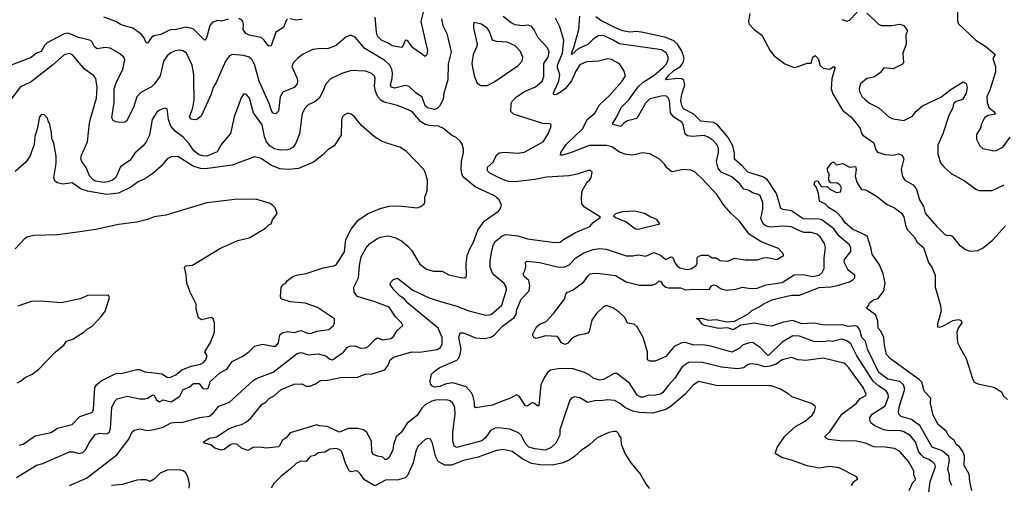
# Model space of a CAD drawing. Extents: x 1678431 to 1860718, y 384618 to 522882.
# Tile 452 of 473: x 1788279 to 1795725, y 513185 to 516709. Entities that reach past the tile are written whole.
import ezdxf

# ---------------------------------------------------------------- set-up
doc = ezdxf.new("R2010")
doc.units = 0

msp = doc.modelspace()

# ---------------------------------------------------------------- linework, layer by layer
at = {"layer": '0CON10XD'}
for points in [[(1791332.7, 516775), (1791313.3, 516695), (1791342.9, 516562.9), (1791362.7, 516475), (1791357.8, 516442.2), (1791345, 516430), (1791248.9, 516498.9), (1791215, 516548.8), (1791205, 516553.8), (1791195, 516552.5), (1791180, 516515), (1791165, 516498), (1791095, 516510.9), (1791065, 516532.2), (1791015, 516553.8), (1790984.3, 516584.3), (1790976.1, 516615), (1790968.3, 516728.3)], [(1793800, 516755), (1793791.2, 516695), (1793796.2, 516675), (1793834, 516635), (1793891.4, 516591.4), (1793953.4, 516473.4), (1793985.6, 516435.6), (1794065, 516374), (1794135, 516348), (1794158.8, 516351.2), (1794235, 516380), (1794265, 516380), (1794278.1, 516425), (1794295, 516436.9), (1794316, 516415), (1794332.7, 516362.7), (1794355, 516341.4), (1794405, 516333.8), (1794432.5, 516355), (1794445, 516347.5), (1794420, 516265), (1794414.4, 516185), (1794428.2, 516148.2), (1794500.9, 516025), (1794563.4, 515973.4), (1794605.3, 515925.3), (1794634.4, 515885), (1794642.2, 515855), (1794655, 515834.4), (1794737.5, 515777.5), (1794753, 515723), (1794765, 515707.1), (1794825, 515688.8), (1794885, 515684.4), (1794925, 515692.9), (1794952.7, 515682.7), (1794965.7, 515655), (1794944.5, 515575), (1794955, 515521.2), (1794973.4, 515493.4), (1795035, 515458.9), (1795048.9, 515445), (1795061.5, 515425), (1795084.4, 515345.6), (1795112.9, 515295), (1795125.8, 515245), (1795215, 515144), (1795275, 515084.2), (1795295, 515075.8), (1795315, 515078.8), (1795330.5, 515070.5), (1795384.4, 515004.4), (1795437.7, 514967.7), (1795466.4, 514956.4), (1795525, 514962.5), (1795565, 514982.5), (1795635, 515040), (1795735, 515150)], [(1794495, 516711.1), (1794535, 516697.1), (1794555, 516705.8), (1794613.1, 516766.9)], [(1794685, 516758.1), (1794745, 516704.2), (1794775, 516673.8), (1794795.8, 516665.8), (1794875, 516665.6), (1794935, 516674.2), (1794965, 516666), (1794993.8, 516625), (1794980, 516595), (1794983.8, 516525), (1794957.1, 516455), (1794963.3, 516385), (1794949.5, 516370.5), (1794885, 516336), (1794815, 516343.8), (1794789.5, 516310.5), (1794753.8, 516285), (1794735, 516274.5), (1794686, 516264), (1794637, 516223), (1794628.3, 516188.3), (1794630.8, 516165), (1794650.8, 516125), (1794672, 516105), (1794706.3, 516076.3), (1794775, 516042.2), (1794855, 515971.9), (1794885, 515958.9), (1794965, 515946.5), (1795030.9, 515979.1), (1795055, 516013.1), (1795105, 516056.5), (1795245, 516123.1), (1795319.3, 516180.7), (1795415, 516238), (1795436.6, 516226.6), (1795443.1, 516195), (1795436.2, 516153.8), (1795407.5, 516105), (1795361.2, 516088.8), (1795341.4, 516075), (1795335, 516043.3), (1795304.2, 515985), (1795260, 515845), (1795221.7, 515758.3), (1795222, 515695), (1795243.3, 515625), (1795267.5, 515595), (1795323.8, 515545), (1795425, 515490), (1795515, 515424), (1795535, 515416.7), (1795632.3, 515417.7), (1795725, 515458.6)], [(1795370.6, 516765), (1795370.3, 516700.3), (1795377.3, 516677.3), (1795509.2, 516555), (1795585.4, 516505.4), (1795655.8, 516445), (1795638.6, 516415), (1795658.2, 516355), (1795658.2, 516315), (1795617.1, 516182.9), (1795591.5, 516125), (1795595, 516082.5), (1795607.5, 516045), (1795646.2, 516015), (1795657.5, 515995), (1795602, 515985), (1795575, 515965.6), (1795549.6, 515915), (1795547.8, 515892.2), (1795515, 515840), (1795513.5, 515805), (1795540, 515755), (1795563.3, 515735), (1795645, 515717.8), (1795665, 515718.9), (1795715, 515745.7), (1795769.7, 515820.3)], [(1791469.1, 516715), (1791477.8, 516665), (1791508.1, 516605), (1791542.1, 516465), (1791518.2, 516375), (1791517.3, 516255), (1791487.5, 516152.5), (1791480.3, 516105), (1791453.6, 516055), (1791435, 516037.1), (1791415, 516030.7), (1791362.7, 516042.7), (1791345, 516057.1), (1791323.7, 516123.6), (1791275.5, 516155), (1791225, 516204.4), (1791195, 516210.9), (1791115, 516191.3), (1791088.3, 516198.3), (1791081.8, 516215), (1791094.8, 516265.2), (1791097.6, 516305), (1791092.9, 516335), (1791078.2, 516365), (1791040.9, 516400.9), (1790890.2, 516490.2), (1790815, 516576), (1790788.8, 516588.8), (1790775, 516589.2), (1790745, 516575.8), (1790675, 516517.1), (1790655, 516506.9), (1790605, 516488.1), (1790555, 516490.6), (1790495, 516483.3), (1790417.5, 516445), (1790379.2, 516415), (1790349.4, 516385), (1790337.8, 516355), (1790376.4, 516265), (1790380.8, 516245), (1790377.1, 516222.9), (1790354.7, 516195.3), (1790269.1, 516160.9), (1790249.1, 516125), (1790235, 516017.5), (1790215, 515996.2), (1790195, 516002), (1790184.5, 516015), (1790166.2, 516075), (1790090.8, 516245), (1790053.6, 516373.6), (1790035, 516408.1), (1790015, 516424.6), (1789975, 516439.1), (1789884.6, 516445.4), (1789864.6, 516435.4), (1789834.7, 516395.3), (1789765, 516233.8), (1789740.8, 516195), (1789725.7, 516145), (1789652.1, 515977.9), (1789615, 515952.5), (1789587, 515953), (1789575, 515957.5), (1789564.2, 515975), (1789588.2, 516041.8), (1789598.1, 516101.9), (1789596.5, 516256.5), (1789596.7, 516295), (1789583.3, 516365), (1789541.1, 516455), (1789515, 516473.6), (1789485, 516478.8), (1789455, 516473.6), (1789421.7, 516458.3), (1789392.9, 516435), (1789367.1, 516395), (1789340, 516285), (1789301.9, 516225), (1789275, 516201.1), (1789195, 516158.1), (1789165.7, 516125), (1789139.2, 516045), (1789087.8, 515942.2), (1789075, 515934), (1789035, 515930), (1789005.9, 515935.9), (1788985.8, 515945.8), (1788975.7, 515965.7), (1788993.9, 516085), (1788992.8, 516185), (1789008.3, 516231.7), (1789058.8, 516335), (1789073.3, 516405), (1789065.5, 516425.5), (1789025, 516458.1), (1788962.5, 516492.5), (1788925, 516498.1), (1788865, 516487.5), (1788845, 516503.8), (1788824, 516544), (1788805.8, 516555), (1788724.3, 516575), (1788645, 516607.6), (1788615, 516601.9), (1788485.6, 516535), (1788465.6, 516515), (1788441.5, 516468.5), (1788405, 516455.6), (1788365, 516423.3), (1788215.4, 516364.6)], [(1789855, 516712.7), (1789805, 516699.2), (1789775, 516703.8), (1789735, 516687.5), (1789716.5, 516665), (1789695, 516578.8), (1789685, 516556.7), (1789676.1, 516553.9), (1789589.5, 516639.5), (1789535, 516652.7), (1789465, 516635.8), (1789417.3, 516632.7), (1789345, 516598.2), (1789293.7, 516586.3), (1789275.3, 516574.7), (1789245, 516531.2), (1789235, 516533.3), (1789216.5, 516575), (1789198.6, 516598.6), (1789135, 516644.4), (1789045, 516671.2), (1789005, 516695.5), (1788915, 516728.6)], [(1794570, 513185), (1794587, 513213), (1794617.5, 513235), (1794605, 513252.5), (1794475, 513317.5), (1794405, 513326.7), (1794325, 513314), (1794235, 513332.5), (1794115, 513375.7), (1794042.5, 513395), (1793992.5, 513425), (1794007.3, 513472.7), (1794065, 513556.2), (1794145, 513631.2), (1794218.6, 513671.4), (1794272, 513715), (1794289.2, 513745), (1794296.2, 513775), (1794293.3, 513785), (1794267.5, 513805), (1794117.5, 513855), (1794096.2, 513875), (1794033.4, 513913.4), (1793965, 513938.1), (1793947.9, 513937.9), (1793545, 513941.5), (1793415, 513970), (1793375, 513946.7), (1793315, 513876.5), (1793205.5, 513785), (1793165, 513760.3), (1793065, 513731.7), (1792966.6, 513736.6), (1792915, 513746.3), (1792854.8, 513774.8), (1792815, 513808.2), (1792776, 513826), (1792725, 513832.5), (1792674.7, 513825.3), (1792635, 513828.4), (1792575, 513812), (1792515, 513847.8), (1792474.3, 513855.7), (1792453.2, 513846.8), (1792439.7, 513830.3), (1792387.1, 513672.9), (1792363.5, 513605), (1792363.5, 513565), (1792333.5, 513505), (1792297.5, 513472.5), (1792255, 513451.3), (1792175, 513460.2), (1792128.9, 513475), (1792101.2, 513505), (1792073, 513563), (1792052, 513582), (1791985, 513611.2), (1791900.6, 513620.6), (1791875, 513617.9), (1791838.9, 513601.1), (1791801.5, 513545), (1791775, 513521.8), (1791585, 513471.5), (1791565, 513480.8), (1791554.2, 513524.2), (1791553.7, 513586.3), (1791571.2, 513725), (1791568.5, 513775), (1791555, 513806.9), (1791533.6, 513823.6), (1791505, 513833.4), (1791425, 513829.3), (1791395, 513821), (1791345, 513794.1), (1791320.3, 513769.7), (1791285, 513713.1), (1791209.4, 513655), (1791164.6, 513585.4), (1791126.9, 513553.1), (1791106.5, 513495), (1791100.9, 513455), (1791074, 513396), (1791055, 513380), (1791041.8, 513381.8), (1791025, 513397.5), (1790984.7, 513404.7), (1790949.8, 513419.8), (1790941.1, 513445), (1790939.5, 513519.5), (1790902.9, 513585), (1790878.8, 513605), (1790835, 513614.6), (1790765, 513614.6), (1790695, 513588.8), (1790605, 513629.5), (1790544.7, 513634.7), (1790525, 513642.9), (1790325, 513582.1), (1790295.3, 513544.7), (1790263.1, 513525), (1790245, 513486.2), (1790235, 513477.1), (1790145, 513467.5), (1790095, 513474), (1790045, 513471.2), (1790032.5, 513465), (1790005, 513450), (1789957.3, 513467.3), (1789925, 513494.2), (1789895, 513499.4), (1789875, 513494.2), (1789825, 513456.2), (1789805, 513451.2), (1789755, 513466.2), (1789725, 513492.5), (1789677.5, 513505), (1789668.8, 513515), (1789715, 513542.2), (1789767.7, 513552.3), (1789864.1, 513615.9), (1789915, 513636.7), (1789955, 513644.5), (1789995, 513666.4), (1790025, 513690), (1790111.7, 513798.3), (1790142, 513818), (1790165, 513842.9), (1790205, 513865.5), (1790255, 513909.6), (1790355, 513951.5), (1790412.6, 513952.6), (1790445, 513936.5), (1790474.6, 513935.4), (1790515, 513952.5), (1790552.5, 513977.5), (1790608.3, 513981.7), (1790705, 514002.5), (1790835, 514004.5), (1790864.6, 514015.4), (1790895, 514026.2), (1790945, 514028.2), (1791032.1, 514057.9), (1791045, 514066), (1791065.5, 514094.5), (1791079.4, 514135), (1791104.7, 514155.3), (1791245, 514195.3), (1791305, 514193.6), (1791435, 514213.1), (1791462, 514228), (1791472.7, 514255), (1791473.5, 514305), (1791443.8, 514375), (1791213.3, 514563.3), (1791189.4, 514595), (1791155, 514616.5), (1791107.1, 514665), (1791080, 514705), (1791086.4, 514723.6), (1791105, 514742.5), (1791135, 514754), (1791253, 514663), (1791375.3, 514605.3), (1791435, 514582.9), (1791585, 514542.2), (1791674.6, 514504.6), (1791805, 514473.1), (1791845, 514476.8), (1791925, 514548.1), (1791960.7, 514665), (1791957.1, 514687.1), (1791942.9, 514712.9), (1791867.1, 514775), (1791852.3, 514795), (1791837.7, 514835), (1791837.7, 514885), (1791847.2, 514947.2), (1791858.8, 515001.2), (1791872.8, 515027.2), (1791926.7, 515073.3), (1791955, 515083.8), (1792045, 515072.5), (1792120.2, 515050.2), (1792325, 515022.5), (1792365, 515025.6), (1792391.9, 515045), (1792480.9, 515099.1), (1792590, 515145), (1792616.7, 515175), (1792670, 515215), (1792549.3, 515289.3), (1792530, 515315), (1792526.7, 515365), (1792532.5, 515415), (1792572.5, 515485), (1792587.5, 515495), (1792600, 515515), (1792607.5, 515555), (1792595, 515567.5), (1792577, 515567), (1792495, 515538.8), (1792435, 515526.2), (1792263.4, 515516.6), (1792175, 515498.9), (1792025, 515482.1), (1791975, 515484.7), (1791919.4, 515505), (1791835, 515548.2), (1791817.1, 515565), (1791817.3, 515592.7), (1791858.3, 515631.7), (1791884.3, 515685), (1791905, 515701.4), (1791945, 515705.6), (1792045, 515698.9), (1792093.1, 515706.9), (1792236.7, 515785), (1792274.5, 515845), (1792295.8, 515895), (1792297.5, 515915), (1792285, 515921.2), (1792235, 515924.4), (1792013, 515993), (1791992.7, 516015), (1791994.6, 516075), (1792005, 516095.6), (1792035, 516126.4), (1792102.3, 516167.7), (1792178.6, 516201.4), (1792230.6, 516245), (1792242.9, 516277.1), (1792242.8, 516377.2), (1792275, 516425.7), (1792283.1, 516465), (1792271.5, 516495), (1792200.8, 516570.8), (1792167.6, 516637.6), (1792148.7, 516658.7), (1792125, 516667.7), (1792077.7, 516662.3), (1792025, 516671.3), (1791996.1, 516686.1), (1791933.9, 516733.9)], [(1790305, 516713.3), (1790295, 516702.5), (1790275, 516648.8), (1790215, 516614), (1790179.7, 516510.3), (1790165, 516508), (1790155, 516516), (1790128.1, 516555), (1790105, 516573.3), (1790015, 516590.9), (1789988.6, 516605), (1789970, 516635), (1789972.5, 516675), (1789965.8, 516695), (1789955, 516709.2), (1789935, 516718.1)], [(1790415, 516709.5), (1790365, 516704.4), (1790325, 516716.2)], [(1795005.6, 513145), (1795034.2, 513205.7), (1795050.6, 513225), (1795053.1, 513235), (1795041.2, 513265), (1795041.5, 513295), (1794999.3, 513365), (1794935, 513440.5), (1794895, 513464.4), (1794825, 513474.5), (1794737.6, 513477.6), (1794675, 513503.5), (1794595, 513520.8), (1794505, 513519.1), (1794395, 513532.9), (1794371.9, 513545), (1794367.5, 513555), (1794405, 513589.4), (1794495.3, 513724.7), (1794604.4, 513805), (1794635, 513841.1), (1794678, 513865), (1794680.8, 513875), (1794656.5, 513925), (1794549.5, 514075), (1794525, 514103.1), (1794510.2, 514110.2), (1794355, 514147.8), (1794225, 514129.5), (1794165, 514135.7), (1794115, 514153.6), (1794045, 514134), (1793998.5, 514101.5), (1793955, 514085.9), (1793912.9, 514082.9), (1793855, 514098.4), (1793805, 514103.9), (1793781.9, 514098.1), (1793754.7, 514075.3), (1793705, 514066.8), (1793585, 514079.7), (1793443.6, 514113.6), (1793342, 514118), (1793287.8, 514082.2), (1793232.7, 513995), (1793185.8, 513944.2), (1793142.4, 513887.6), (1793125, 513876), (1793075, 513864.3), (1793035, 513868.5), (1792995, 513853.6), (1792975, 513853.5), (1792947.7, 513867.7), (1792889.2, 513959.2), (1792795, 514032.2), (1792775, 514032.5), (1792695, 513985.8), (1792665, 513981.4), (1792616.6, 513996.6), (1792589.4, 514019.4), (1792549.8, 514039.8), (1792465, 514066.2), (1792365, 514069.3), (1792293.9, 514056.1), (1792271.4, 514038.6), (1792247.8, 514005), (1792220, 513945), (1792205, 513787.5), (1792195, 513786.7), (1792167, 513807), (1792155, 513808.6), (1792115.9, 513784.1), (1792105, 513786.7), (1792055, 513858.8), (1792035, 513870), (1791990, 513845), (1791915, 513818), (1791855, 513790.8), (1791725, 513771.2), (1791717.5, 513785), (1791717.5, 513815), (1791706.5, 513865), (1791695.8, 513885.8), (1791655, 513930.5), (1791555, 513961.3), (1791505, 513954.1), (1791455, 513933.2), (1791415, 513926.9), (1791395, 513938.2), (1791385, 513952.2), (1791383.2, 513976.8), (1791394.2, 514025.8), (1791412.2, 514047.8), (1791455, 514076.1), (1791585, 514133.5), (1791597.3, 514145), (1791610, 514175), (1791616.5, 514215), (1791600.9, 514305), (1791610.9, 514339.1), (1791635, 514340), (1791725, 514301.1), (1791795, 514297.3), (1791843, 514307), (1791867.2, 514322.8), (1791931.2, 514388.8), (1792018.6, 514455), (1792033.1, 514476.9), (1792039.6, 514515), (1792071.2, 514595), (1792132.7, 514657.3), (1792135.8, 514694.2), (1792129.2, 514735), (1792095, 514766), (1792085.6, 514785), (1792100.8, 514815), (1792107.1, 514845), (1792104.3, 514875), (1792115, 514881.1), (1792211.5, 514871.5), (1792345, 514838.8), (1792395, 514837.3), (1792435, 514853.5), (1792483.9, 514906.1), (1792545.3, 514944.7), (1792615, 514968.8), (1792665, 514978.1), (1792715, 514971.4), (1792865, 514921.5), (1792915, 514921.5), (1792955, 514930), (1793015, 514919.4), (1793075, 514947.1), (1793126, 514926), (1793165, 514894.3), (1793205, 514914.3), (1793215, 514912.5), (1793236, 514866), (1793247.6, 514847.6), (1793271, 514831), (1793325, 514818), (1793355, 514824.7), (1793393, 514847), (1793402.4, 514865), (1793403.3, 514906.7), (1793415, 514919.4), (1793435, 514927.5), (1793485, 514927.8), (1793515, 514907.9), (1793545, 514906.2), (1793575, 514887.9), (1793635, 514880.5), (1793685, 514905.2), (1793765, 514891.5), (1793855, 514891.2), (1793904.1, 514905.9), (1793935, 514908.5), (1794005, 514894.4), (1794053.8, 514925), (1794056.2, 514935), (1794016.6, 514976.6), (1793885, 515027.5), (1793796.5, 515086.5), (1793722.5, 515185), (1793656, 515245), (1793604, 515305), (1793552, 515385), (1793441.3, 515501.3), (1793385, 515556.7), (1793355, 515570), (1793296.4, 515576.4), (1793215, 515558), (1793205, 515561.2), (1793170.5, 515590.5), (1793155, 515616.7), (1793115, 515656.7), (1793045, 515693.3), (1792985, 515702), (1792915, 515683.3), (1792865, 515688.2), (1792815, 515705.4), (1792756, 515746), (1792716.4, 515756.4), (1792585, 515755.9), (1792445, 515700.7), (1792385, 515682.9), (1792368.8, 515685), (1792371.1, 515705), (1792412.5, 515765), (1792536.4, 515885), (1792571.5, 515955), (1792627.2, 516002.8), (1792664.5, 516065), (1792705.6, 516105), (1792739.5, 516135), (1792834.4, 516245), (1792859.2, 516285), (1792848.6, 516325), (1792815.8, 516375), (1792755, 516406.9), (1792726.1, 516413.9), (1792655.4, 516394.6), (1792565, 516389.1), (1792515, 516366.5), (1792485, 516318.6), (1792452.8, 516247.2), (1792404.5, 516185.5), (1792345, 516144.6), (1792325, 516141.1), (1792315.7, 516145.7), (1792314.5, 516155), (1792357.2, 516242.8), (1792362.6, 516295), (1792346.9, 516345), (1792346.9, 516365), (1792383.6, 516455), (1792393.1, 516553.1), (1792363.5, 516655), (1792331.5, 516721.5)], [(1791815, 516211.2), (1791865, 516237.5), (1792048.3, 516361.7), (1792078.6, 516395), (1792083.3, 516425), (1792065, 516468.6), (1792025, 516512.2), (1791965, 516539.1), (1791883.6, 516543.6), (1791855, 516554), (1791828.9, 516625), (1791814.2, 516645), (1791770, 516675), (1791715, 516686.7), (1791710, 516675), (1791711.9, 516645), (1791739.5, 516525), (1791736.5, 516505), (1791707.1, 516445), (1791699.1, 516375), (1791704.5, 516335), (1791717.6, 516277.6), (1791738.8, 516228.8), (1791765, 516211.2), (1791815, 516211.2)], [(1792548.8, 514328.8), (1792505, 514322), (1792475, 514310), (1792452.5, 514295), (1792425, 514260), (1792405, 514250), (1792375, 514263.3), (1792352.3, 514302.3), (1792340.5, 514310.5), (1792255, 514317.8), (1792185, 514296.2), (1792167.5, 514305), (1792157.5, 514325), (1792186, 514385), (1792215, 514408), (1792258.3, 514421.7), (1792316, 514485), (1792398, 514595), (1792408.1, 514631.9), (1792419.2, 514645), (1792465, 514665.6), (1792545, 514724.2), (1792575, 514768.8), (1792593.3, 514785), (1792625, 514791.4), (1792665, 514789.4), (1792785, 514772.9), (1792866, 514726), (1792965, 514699.1), (1793059.8, 514700.2), (1793088.7, 514711.3), (1793115, 514734), (1793125, 514730), (1793143.5, 514703.5), (1793166, 514685), (1793185, 514678.8), (1793275, 514680), (1793315, 514664.5), (1793375, 514669.2), (1793485, 514666), (1793495, 514668.8), (1793511.4, 514695), (1793525, 514702.2), (1793545, 514696.8), (1793582.7, 514672.7), (1793625, 514661.8), (1793695, 514670), (1793745.4, 514684.6), (1793805, 514674.6), (1793855, 514678.4), (1793925, 514701.9), (1794045, 514720.9), (1794135, 514777.3), (1794205, 514781.3), (1794275, 514765.4), (1794324.1, 514775.9), (1794348.2, 514795), (1794361.8, 514825), (1794362.3, 514905), (1794373.6, 514985), (1794365.6, 515015), (1794333.1, 515065), (1794307.5, 515085), (1794265, 515099.3), (1794208.4, 515098.4), (1794165.7, 515115.7), (1794115, 515141.8), (1794056, 515146), (1793955, 515139.2), (1793925, 515147.2), (1793901.2, 515165), (1793884.6, 515205), (1793898.9, 515275), (1793899.1, 515325), (1793877.5, 515375), (1793865, 515386.4), (1793819.9, 515399.9), (1793795, 515416.2), (1793755, 515426.9), (1793725, 515465.9), (1793665, 515519.4), (1793582.5, 515555), (1793560.4, 515585), (1793548.6, 515635), (1793564.6, 515705), (1793563.2, 515735), (1793550.7, 515765), (1793524.4, 515794.4), (1793485, 515821.2), (1793455, 515832.6), (1793365, 515824.1), (1793330, 515830), (1793311.7, 515841.7), (1793295.3, 515915), (1793285, 515933.6), (1793225, 515972.2), (1793200.4, 516005), (1793193.8, 516095), (1793186, 516116), (1793169.1, 516129.1), (1793142, 516132), (1793045, 516109.6), (1793011.8, 516078.2), (1792945, 515961.9), (1792875, 515944.5), (1792850.9, 515929.1), (1792825, 515900.8), (1792763.8, 515915), (1792764.2, 515925), (1792795.3, 515974.7), (1792827.1, 516045), (1792885, 516102.7), (1792955, 516201.8), (1792992.7, 516237.3), (1793075, 516287.6), (1793145, 516347.8), (1793170.4, 516375), (1793183.1, 516405), (1793182.1, 516425), (1793169.5, 516455), (1793131.5, 516481.5), (1792815.8, 516525.8), (1792767.3, 516555), (1792695, 516588.3), (1792655, 516585.8), (1792615, 516561.1), (1792575, 516522.5), (1792502.5, 516487.5), (1792454.8, 516444.8), (1792451.2, 516455), (1792470.5, 516499.5), (1792506.7, 516635), (1792515.4, 516735)], [(1795326.9, 513185), (1795309.7, 513225), (1795311.2, 513265), (1795298.3, 513305), (1795310, 513375), (1795304.3, 513404.3), (1795255.9, 513445.9), (1795178.6, 513475), (1795087.2, 513637.2), (1795045.2, 513665.2), (1795022.5, 513682.5), (1794945, 513706.4), (1794927.1, 513725), (1794924.6, 513745), (1794933.7, 513795), (1794972.7, 513912.7), (1794963.6, 513945), (1794935, 513970.3), (1794845, 513988.4), (1794775, 514039.6), (1794690.4, 514215), (1794675.2, 514275.2), (1794647.3, 514305), (1794632.6, 514362.6), (1794615, 514387.5), (1794595, 514392), (1794545, 514387.3), (1794495, 514400), (1794365, 514396.9), (1794285, 514413.5), (1794193, 514407), (1794125, 514433.8), (1794055, 514420.5), (1793965, 514388.6), (1793925.9, 514394.1), (1793835, 514413.5), (1793733.2, 514396.8), (1793675, 514362.1), (1793635, 514378.1), (1793565, 514373.1), (1793457.5, 514395), (1793440, 514405), (1793417.5, 514437.5), (1793400, 514445), (1793400, 514450), (1793445, 514448), (1793485, 514435.6), (1793545, 514440), (1793625, 514421.4), (1793685, 514428.6), (1793785, 514480.5), (1793815, 514508.2), (1793870, 514535), (1793907.6, 514562.4), (1793975, 514592.8), (1794115, 514623.3), (1794175, 514625.3), (1794325, 514682.4), (1794413.3, 514686.7), (1794462.3, 514697.7), (1794553.8, 514725), (1794580.3, 514739.7), (1794593.8, 514755), (1794593.3, 514775), (1794544.7, 514814.7), (1794512.7, 514875), (1794516.9, 514895), (1794563.6, 514955), (1794563.4, 514983.4), (1794554.5, 515005), (1794475, 515072), (1794435, 515126.2), (1794345, 515194.1), (1794325, 515199.5), (1794205, 515202), (1794115, 515263.5), (1794052.6, 515272.6), (1794035, 515280.8), (1794000.9, 515395), (1793935, 515496.5), (1793899.6, 515519.6), (1793784.8, 515554.8), (1793743.5, 515603.5), (1793685, 515654.2), (1793685, 515700), (1793671.6, 515755), (1793636.4, 515816.4), (1793555, 515913.2), (1793525, 515930.3), (1793430.7, 515940.7), (1793376.2, 515995), (1793298, 516035), (1793285, 516060), (1793278.7, 516095), (1793285.2, 516145), (1793309.5, 516215), (1793300.5, 516250.5), (1793285, 516260.6), (1793255, 516264.8), (1793163.3, 516255), (1793181.8, 516285), (1793226.8, 516325), (1793275, 516354), (1793297, 516385), (1793302.8, 516415), (1793299.6, 516435), (1793283.9, 516475), (1793253.8, 516523.8), (1793225, 516548.1), (1793165.5, 516575.5), (1792995, 516611.9), (1792945, 516618.8), (1792894, 516614), (1792838.8, 516625), (1792795, 516642.4), (1792673.5, 516703.5), (1792635, 516731.4)], [(1788655, 513183.3), (1788785, 513239.5), (1789014.4, 513415), (1789103.8, 513535), (1789130.2, 513589.8), (1789145, 513602.5), (1789185, 513612.9), (1789245, 513600), (1789292.1, 513607.9), (1789365, 513624.5), (1789425, 513658.9), (1789465, 513664.4), (1789505, 513661.4), (1789641.2, 513698.8), (1789715, 513709.6), (1789744.4, 513735), (1789786, 513785), (1789864.7, 513815.3), (1790045, 513979.4), (1790075, 513996.7), (1790195, 514040.4), (1790377, 514183), (1790405, 514189.7), (1790463.8, 514173.8), (1790535, 514179.5), (1790595, 514164.4), (1790625, 514138.9), (1790645, 514136.1), (1790727.4, 514192.6), (1790755, 514227.8), (1790772.2, 514237.8), (1790815, 514241.1), (1790855, 514224.5), (1790893.7, 514226.3), (1790915, 514235.8), (1790965, 514288.9), (1790985, 514301.5), (1791025, 514286.5), (1791085, 514295.6), (1791105, 514311.4), (1791132.8, 514357.2), (1791176, 514395), (1791165.7, 514415), (1791121.6, 514461.6), (1791073.6, 514533.6), (1790965, 514574.7), (1790834.7, 514614.7), (1790808.3, 514648.3), (1790805.5, 514685), (1790842.3, 514755), (1790849.6, 514849.6), (1790862.3, 514915), (1790898.3, 514981.7), (1790925, 515013.3), (1790978.6, 515051.4), (1791007.2, 515062.8), (1791065, 515072.2), (1791115, 515061.9), (1791165, 515035.7), (1791215, 514995.7), (1791242.9, 514965), (1791305, 514859.2), (1791355, 514820), (1791405, 514805.6), (1791475, 514805.6), (1791525, 514779.4), (1791615, 514758.1), (1791644.2, 514755.8), (1791658.8, 514765), (1791655.5, 514865), (1791663.5, 514925), (1791682.7, 514975), (1791711.8, 515025), (1791744.1, 515115.9), (1791790.6, 515185), (1791899.7, 515260.3), (1791912, 515275), (1791922, 515305), (1791905.7, 515345), (1791869.2, 515375), (1791723.8, 515443.8), (1791636.9, 515515), (1791624.4, 515535), (1791616.5, 515575), (1791619.4, 515635), (1791635.8, 515705), (1791635, 515730), (1791625.9, 515765.9), (1791609.5, 515789.5), (1791578.8, 515818.8), (1791545, 515836.2), (1791483.8, 515885), (1791445, 515902.2), (1791375, 515907.5), (1791345, 515916.2), (1791309.7, 515939.7), (1791255, 516003.3), (1791235, 516018.5), (1791135, 516060.5), (1791035.8, 516085.8), (1791010, 516100), (1790986.1, 516126.1), (1790969.2, 516169.1), (1790962.2, 516205), (1790966.2, 516265), (1790961.4, 516281.4), (1790938, 516305), (1790895, 516319.5), (1790784.5, 516325.5), (1790715, 516300.9), (1790629.5, 516260.5), (1790591.4, 516218.6), (1790571.9, 516165), (1790543.9, 516116.1), (1790511.5, 516088.5), (1790460.8, 516065), (1790431.9, 516035), (1790414.6, 515995.4), (1790408.9, 515965), (1790394.5, 515845), (1790366.2, 515775), (1790346.1, 515743.9), (1790325, 515729.2), (1790305.2, 515724.8), (1790248.1, 515721.9), (1790205, 515733), (1790173.2, 515753.2), (1790145.6, 515785.6), (1790130.3, 515825), (1790112.8, 515912.8), (1790045.9, 516005), (1790016.9, 516115), (1789995, 516143.8), (1789975, 516148.8), (1789953.5, 516116.5), (1789901.4, 515975), (1789872.7, 515847.3), (1789805, 515766), (1789771.4, 515708.6), (1789695, 515677), (1789665, 515677.6), (1789635, 515686.7), (1789596.7, 515716.7), (1789559.9, 515769.9), (1789515, 515818.9), (1789453.8, 515865), (1789422.4, 515902.4), (1789404.6, 515955), (1789394, 516034), (1789375, 516039.2), (1789335, 516024.2), (1789315, 516008.6), (1789280, 515955), (1789259.6, 515835), (1789235.5, 515785), (1789212.5, 515755), (1789149.8, 515700.2), (1789113.3, 515646.7), (1789041.5, 515595), (1789006.2, 515515), (1788980, 515495), (1788945, 515481.9), (1788915, 515478.1), (1788855, 515486.5), (1788835, 515496.2), (1788807.5, 515527.5), (1788781.6, 515591.6), (1788748.9, 515635), (1788741.1, 515655), (1788746.2, 515685), (1788792.9, 515785), (1788806.8, 515925), (1788817.9, 515967.9), (1788858.5, 516115), (1788863.8, 516195), (1788854.4, 516265), (1788838.6, 516285), (1788766.7, 516336.7), (1788681.5, 516441.5), (1788655, 516452.2), (1788615, 516443.3), (1788527.3, 516365), (1788365, 516239.5), (1788285, 516201.5), (1788211.5, 516105)], [(1788518.1, 513378.1), (1788655, 513438.6), (1788685, 513438.6), (1788725, 513426.2), (1788757, 513433), (1788777.2, 513452.8), (1788803.8, 513506.2), (1788850.7, 513569.3), (1788885, 513580), (1788935, 513573.8), (1788954.4, 513585), (1788965.3, 513614.7), (1788976.4, 513775), (1788997.6, 513822.4), (1789015, 513839.2), (1789095, 513860.6), (1789185, 513840.8), (1789225, 513839.4), (1789245, 513844.4), (1789285, 513869.2), (1789295, 513864), (1789315, 513830.6), (1789335, 513818.1), (1789365, 513833.1), (1789425, 513816.5), (1789491, 513859), (1789515, 513911.1), (1789560.9, 513929.1), (1789594.1, 513955.9), (1789635, 513956.2), (1789665, 513917.1), (1789695, 513915.8), (1789706.4, 513925), (1789722.8, 513975), (1789737.3, 513987.3), (1789793.5, 514036.5), (1789845.5, 514065), (1789885, 514121.9), (1789967.4, 514162.6), (1790015, 514196.9), (1790055, 514238.2), (1790115, 514253.2), (1790195, 514237.3), (1790215, 514238.9), (1790235, 514264.2), (1790246.8, 514323.2), (1790265, 514339.2), (1790305, 514350), (1790357.1, 514342.9), (1790405, 514356.7), (1790462.5, 514335), (1790485, 514335.7), (1790525, 514350.8), (1790615.7, 514364.3), (1790652.5, 514395), (1790660, 514415), (1790660, 514445), (1790530.3, 514530.3), (1790437.5, 514565), (1790324.5, 514574.5), (1790256, 514596), (1790250.8, 514615), (1790257.1, 514682.9), (1790268, 514702), (1790291.7, 514718.3), (1790304.3, 514735.7), (1790343.8, 514765), (1790372.5, 514775), (1790445, 514789.4), (1790575, 514831.9), (1790655, 514845.8), (1790671.2, 514855), (1790735, 514952), (1790746.2, 515045), (1790786.4, 515125), (1790838.7, 515191.3), (1790910.2, 515239.8), (1791005, 515281.1), (1791072.8, 515297.2), (1791145, 515300.6), (1791283.6, 515286.4), (1791313.6, 515296.4), (1791337.5, 515315), (1791343, 515327), (1791343.6, 515366.4), (1791361.2, 515415), (1791362.5, 515495), (1791346, 515555), (1791334, 515575), (1791202.5, 515715), (1791152.5, 515745), (1791055, 515775.8), (1791015, 515790), (1790961.9, 515821.9), (1790865, 515907.5), (1790810, 515975), (1790785, 515993.8), (1790759.3, 516000.7), (1790735, 515990), (1790718.3, 515971.7), (1790712, 515945), (1790711.2, 515835), (1790656.7, 515755), (1790608.8, 515725), (1790570, 515685), (1790499.7, 515630.3), (1790387.7, 515582.3), (1790315, 515574.5), (1790245, 515581.2), (1790178.6, 515608.6), (1790105, 515658.1), (1790055, 515670), (1789885, 515607.9), (1789680.6, 515579.4), (1789645, 515582.9), (1789591, 515601), (1789475, 515674.2), (1789425, 515672), (1789395, 515656.7), (1789348.9, 515601.1), (1789286.1, 515543.9), (1789225.4, 515504.6), (1789175, 515483.3), (1789118.9, 515441.1), (1789025, 515396.6), (1788935, 515385.3), (1788791.8, 515411.8), (1788745, 515426), (1788675, 515474.4), (1788604.5, 515464.5), (1788565, 515474.4), (1788545, 515486), (1788536.7, 515515), (1788555, 515620), (1788555.8, 515675.8), (1788536.2, 515775), (1788520.7, 515810.7), (1788520, 515855), (1788507, 515917), (1788493, 515943), (1788490, 515965), (1788465, 515990), (1788445, 515992.5), (1788427.5, 515975), (1788410.7, 515880.7), (1788394, 515825), (1788387.5, 515765), (1788356.7, 515675), (1788325, 515630), (1788245, 515560.8)], [(1794815, 514657.5), (1794823.8, 514715), (1794808.5, 514785), (1794780.4, 514855), (1794724.4, 514935), (1794715.4, 514985.4), (1794689.2, 515065), (1794675, 515078.6), (1794578.1, 515125), (1794519.4, 515175), (1794498, 515208), (1794459.3, 515249.3), (1794395, 515288.9), (1794372.5, 515312.5), (1794327.5, 515335), (1794320, 515395), (1794305, 515440), (1794287.5, 515465), (1794293.6, 515486.4), (1794315, 515490), (1794333.6, 515453.6), (1794350, 515445), (1794385, 515447.5), (1794406.2, 515426.2), (1794455, 515402), (1794485, 515406.7), (1794494.3, 515435), (1794480.3, 515460.3), (1794461.1, 515471.1), (1794414, 515474), (1794397.5, 515495), (1794400, 515545), (1794390, 515555), (1794388.3, 515581.7), (1794415, 515620), (1794425, 515630), (1794435, 515630), (1794455, 515610), (1794505, 515620), (1794555, 515593.3), (1794598.3, 515598.3), (1794605.8, 515575), (1794597.1, 515525), (1794608.5, 515478.5), (1794625.5, 515455.5), (1794643.9, 515423.9), (1794675, 515422.5), (1794695, 515412.5), (1794765, 515368), (1794833.4, 515313.4), (1794893.3, 515285), (1794945, 515248.6), (1794965, 515216.2), (1794976.7, 515155), (1794990.5, 515120.5), (1795042.2, 515065), (1795066.7, 515025), (1795114.5, 514985), (1795151.5, 514871.5), (1795177.1, 514835), (1795201.8, 514775), (1795201.8, 514685), (1795238.9, 514555), (1795247.1, 514505), (1795218.6, 514405), (1795220, 514385), (1795235, 514381.2), (1795265, 514391.9), (1795335, 514433.3), (1795375, 514441.2), (1795395.9, 514435.9), (1795403.8, 514415), (1795376, 514375), (1795366.2, 514345), (1795372, 514265), (1795392, 514225), (1795436.2, 514146.2), (1795483.1, 513993.1), (1795497.1, 513967.1), (1795525, 513952.1), (1795645, 513927.5), (1795702.5, 513892.5), (1795717.5, 513865), (1795750, 513835)], [(1788275, 513490), (1788305, 513497.9), (1788395, 513558.8), (1788515, 513584.6), (1788565, 513618.8), (1788674.7, 513645.3), (1788734.8, 513705.2), (1788823.2, 513736.8), (1788832.9, 513745), (1788838.2, 513761.8), (1788846.4, 513925), (1788861.5, 513948.5), (1788895, 513975.4), (1789005, 514030.3), (1789056.5, 514033.5), (1789165, 514062), (1789185, 514061.3), (1789225, 514045.4), (1789296.2, 514036.2), (1789355, 514030), (1789395, 514004.4), (1789415, 514000.6), (1789458.6, 514021.4), (1789505, 514059.4), (1789575, 514087.8), (1789645, 514101.4), (1789668.8, 514115), (1789685.8, 514135), (1789696.2, 514165), (1789680, 514195), (1789721.2, 514265), (1789753.3, 514345), (1789752.5, 514415), (1789742.5, 514445), (1789730, 514455), (1789655, 514438.4), (1789631.8, 514451.8), (1789612.4, 514517.6), (1789614.6, 514555), (1789568.2, 514648.2), (1789542.9, 514715), (1789538.4, 514778.4), (1789526.2, 514835), (1789535, 514845.3), (1789585, 514850.9), (1789791.9, 514978.1), (1789928.9, 515038.9), (1790015, 515058.6), (1790138.3, 515131.7), (1790165, 515160), (1790180, 515165), (1790191.2, 515195), (1790227, 515243), (1790210, 515285), (1790190, 515305), (1790165, 515320), (1790065, 515350), (1789905, 515348.8), (1789695, 515324), (1789385, 515229.2), (1789295, 515217.5), (1789246.4, 515196.4), (1789165, 515176), (1789025, 515158), (1788855, 515121.2), (1788699.3, 515099.3), (1788565, 515080), (1788385, 515076.7), (1788335, 515063.3), (1788315, 515050), (1788245, 514976.2)], [(1792955, 515123.3), (1793120, 515165), (1793097.7, 515197.7), (1793047.3, 515217.3), (1793005, 515242.5), (1792930.5, 515260.5), (1792835, 515254), (1792785, 515240), (1792770, 515225), (1792785, 515211.2), (1792865, 515179.2), (1792935, 515126), (1792955, 515123.3)], [(1788259.3, 513960.7), (1788285, 513972.5), (1788319.3, 514000.7), (1788373.6, 514026.4), (1788422.5, 514065), (1788546.1, 514193.9), (1788613, 514247), (1788632.5, 514275), (1788685.9, 514294.1), (1788705, 514310), (1788765, 514343.3), (1788791.7, 514368.3), (1788825, 514387.5), (1788897.5, 514465), (1788926.1, 514503.9), (1788936.4, 514533.6), (1788957, 514607), (1788950, 514625), (1788795, 514622.5), (1788735, 514597.5), (1788595, 514566.7), (1788435, 514580), (1788365, 514576.2), (1788265, 514540)], [(1795479.2, 513145), (1795463.3, 513213.3), (1795458.9, 513268.9), (1795422.3, 513335), (1795424.1, 513405), (1795411.1, 513441.1), (1795386, 513476), (1795362, 513495), (1795344.5, 513525), (1795308.9, 513555), (1795285, 513594.2), (1795225.3, 513645.3), (1795186, 513715), (1795167.5, 513805), (1795168, 513845), (1795118.9, 513898.9), (1795101.1, 513965), (1795083.7, 513983.7), (1794865, 514142.2), (1794834.8, 514174.8), (1794819.6, 514245), (1794814.4, 514305), (1794791.2, 514351.2), (1794770.9, 514375), (1794767.2, 514427.2), (1794752.5, 514472.5), (1794683.3, 514525), (1794700.7, 514549.3), (1794705, 514567.5), (1794735, 514590), (1794771.7, 514598.3), (1794815, 514657.5)], [(1795153.7, 513135), (1795164.1, 513215), (1795205.3, 513324.7), (1795200, 513345), (1795188, 513358), (1795155, 513379.8), (1795115.5, 513395.5), (1795095.3, 513415), (1795074.8, 513444.8), (1795053.9, 513513.9), (1795012.5, 513562.5), (1794965, 513590.9), (1794935, 513599.7), (1794855, 513596.4), (1794814.3, 513605), (1794745.5, 513635.5), (1794718.8, 513655), (1794709.3, 513670.7), (1794707.5, 513695), (1794725, 513724.2), (1794823.5, 513786.5), (1794848.3, 513855), (1794847.5, 513875), (1794830.6, 513900.6), (1794775, 513935.2), (1794732.7, 513972.7), (1794609.6, 514165), (1794565, 514257.3), (1794535, 514280), (1794495, 514291.4), (1794425, 514273.4), (1794395, 514277.8), (1794365, 514270.5), (1794285, 514274.8), (1794175, 514314.3), (1794125, 514317.4), (1794045, 514268.8), (1793945, 514169.2), (1793935, 514169.5), (1793878.8, 514228.8), (1793825, 514264.6), (1793805, 514265.4), (1793764.6, 514254.6), (1793745, 514245.4), (1793718.8, 514221.2), (1793665, 514194), (1793505, 514238.8), (1793445, 514247.8), (1793376.2, 514246.2), (1793315, 514266.2), (1793285, 514264.6), (1793228.9, 514235), (1793165, 514159.4), (1793085, 514124.2), (1793045, 514125.8), (1793026, 514136), (1793026, 514195), (1792993.4, 514303.4), (1792948.8, 514385), (1792925, 514403.8), (1792875, 514413.3), (1792855.4, 514455.4), (1792809.3, 514499.3), (1792765, 514529.1), (1792715, 514545.4), (1792694.2, 514535.8), (1792641.1, 514485), (1792605.6, 514435), (1792585, 514350), (1792574.2, 514335.8), (1792548.8, 514328.8)], [(1793045, 513160), (1793017.5, 513195), (1792968.3, 513278.3), (1792903.3, 513355), (1792856.7, 513425), (1792830, 513495), (1792827.5, 513545), (1792811.7, 513561.7), (1792810, 513575), (1792791.7, 513591.7), (1792773, 513593), (1792735, 513585.5), (1792645, 513545.8), (1792589.1, 513490.9), (1792525, 513450), (1792475.4, 513404.6), (1792434, 513376), (1792377.6, 513352.4), (1792305, 513338.7), (1792215, 513341.1), (1792149.8, 513349.8), (1792083.2, 513383.2), (1792002.4, 513442.4), (1791935, 513456.2), (1791885, 513448.5), (1791745, 513398.2), (1791635, 513372.5), (1791545, 513337.5), (1791495, 513338.5), (1791442.9, 513365), (1791424.4, 513405), (1791401.9, 513505), (1791385, 513534), (1791365, 513539.2), (1791345, 513530.8), (1791293.1, 513485), (1791275.5, 513444.5), (1791254.3, 513355), (1791210.6, 513259.4), (1791195, 513241.9), (1791142.8, 513227.2), (1791045, 513223.1), (1790965, 513180.9), (1790885.8, 513225.7), (1790855, 513270.8), (1790835, 513289.2), (1790825, 513295.8), (1790807.7, 513292.3), (1790785, 513287.3), (1790773.3, 513293.3), (1790746.5, 513345), (1790715, 513438.8), (1790700, 513455), (1790675, 513462.9), (1790625, 513458.6), (1790587.5, 513435), (1790535, 513430.9), (1790510.3, 513409.7), (1790475, 513403.1), (1790445, 513366.2), (1790405, 513367.3), (1790369.5, 513350.5), (1790325, 513306.5), (1790257.1, 513255), (1790201.2, 513198.8), (1790180.8, 513165)], [(1788255, 513244.3), (1788405, 513338.6), (1788455, 513350.8), (1788518.1, 513378.1)], [(1789561.4, 513165), (1789561.8, 513195), (1789552.6, 513242.6), (1789535, 513280.8), (1789515, 513294.5), (1789485, 513302.1), (1789395, 513301.2), (1789341.5, 513278.5), (1789295, 513231.2), (1789265, 513213.3), (1789235, 513226), (1789195, 513227.8), (1789165, 513224.4), (1789055, 513191.8), (1788973.6, 513183.6)]]:
    msp.add_lwpolyline(points, dxfattribs=at)

doc.saveas('drawing.dxf')
